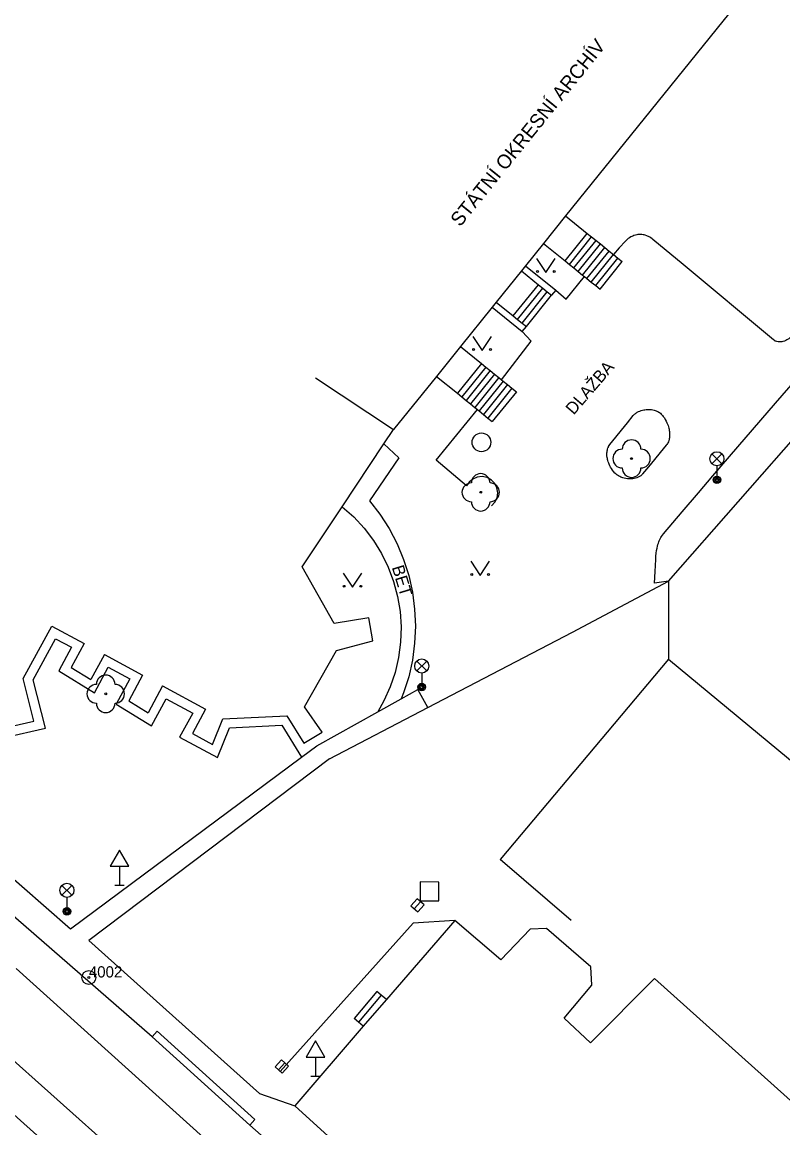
# Model space of a CAD drawing. Extents: x -538441 to -536770, y -1181008 to -1179809.
# Drawn here: x -537701.9 to -537661.2, y -1180903.3 to -1180844.3 of the extents above; entities that cross this region are included whole.
import ezdxf

# ---------------------------------------------------------------- set-up
doc = ezdxf.new("R2010")
doc.units = 0
for name, color, linetype in [('Vrstva 10', 7, 'Continuous'), ('Vrstva 11', 7, 'Continuous'), ('Vrstva 21', 7, 'Continuous'), ('Vrstva 22', 7, 'Continuous'), ('Vrstva 23', 7, 'Continuous'), ('Vrstva 26', 7, 'Continuous'), ('Vrstva 27', 7, 'Continuous'), ('Vrstva 33', 7, 'Continuous'), ('Vrstva 34', 7, 'Continuous'), ('Vrstva 36', 7, 'Continuous'), ('Vrstva 40', 7, 'Continuous'), ('Vrstva 41', 7, 'Continuous'), ('Vrstva 5', 7, 'Continuous'), ('Vrstva 7', 7, 'Continuous'), ('Vrstva 8', 7, 'Continuous')]:
    doc.layers.add(name, color=color, linetype=linetype)

msp = doc.modelspace()

# ---------------------------------------------------------------- linework, layer by layer
at = {"layer": 'Vrstva 10'}
for p, q in [((-537681, -1180892.4), (-537687.17, -1180899.28)), ((-537678.78, -1180892.25), (-537681, -1180892.4)), ((-537686.71, -1180908.78), (-537702.2, -1180894.82)), ((-537683.67, -1180916.4), (-537704.68, -1180897.65)), ((-537688.104, -1180900.329), (-537687.17, -1180899.28))]:
    msp.add_line(p, q, dxfattribs=at)
at = {"layer": 'Vrstva 11'}
for p, q in [((-537672.883, -1180857.033), (-537671.698, -1180855.563)), ((-537672.649, -1180857.222), (-537671.464, -1180855.752)), ((-537672.416, -1180857.41), (-537671.231, -1180855.94)), ((-537672.182, -1180857.598), (-537670.997, -1180856.128)), ((-537671.949, -1180857.786), (-537670.764, -1180856.316)), ((-537671.715, -1180857.975), (-537670.53, -1180856.505)), ((-537671.482, -1180858.163), (-537670.297, -1180856.693)), ((-537671.248, -1180858.351), (-537670.063, -1180856.881)), ((-537671.015, -1180858.54), (-537669.83, -1180857.07)), ((-537672.83, -1180859.07), (-537671.846, -1180857.87)), ((-537675.651, -1180859.972), (-537674.304, -1180858.302)), ((-537675.417, -1180860.16), (-537674.07, -1180858.49)), ((-537675.183, -1180860.348), (-537673.836, -1180858.678)), ((-537673.384, -1180858.595), (-537672.83, -1180859.07)), ((-537674.95, -1180860.537), (-537673.603, -1180858.867)), ((-537674.69, -1180861.31), (-537675.17, -1180860.81)), ((-537676.275, -1180863.378), (-537674.69, -1180861.31)), ((-537677.352, -1180862.51), (-537678.637, -1180864.103)), ((-537677.119, -1180862.698), (-537678.404, -1180864.291)), ((-537676.885, -1180862.886), (-537678.171, -1180864.48)), ((-537676.651, -1180863.074), (-537677.937, -1180864.668)), ((-537676.418, -1180863.263), (-537677.704, -1180864.857)), ((-537676.185, -1180863.451), (-537677.471, -1180865.045)), ((-537675.951, -1180863.64), (-537677.237, -1180865.234)), ((-537675.718, -1180863.828), (-537677.004, -1180865.422)), ((-537675.484, -1180864.016), (-537676.77, -1180865.61)), ((-537679.76, -1180867.68), (-537677.562, -1180864.971)), ((-537682.56, -1180866.808), (-537681.77, -1180867.55)), ((-537681.77, -1180867.55), (-537683.33, -1180869.84)), ((-537678.14, -1180869.05), (-537679.76, -1180867.68)), ((-537721.77, -1180873.09), (-537699.3, -1180892.7)), ((-537672.49, -1180876.85), (-537667.35, -1180874.14)), ((-537667.35, -1180874.14), (-537668.11, -1180874.24)), ((-537694.94, -1180898.47), (-537722.77, -1180874.31)), ((-537680.209, -1180880.876), (-537680.74, -1180879.92)), ((-537686.14, -1180882.92), (-537682.888, -1180881.114)), ((-537685.47, -1180883.62), (-537698.32, -1180893.32)), ((-537698.32, -1180893.32), (-537689.2, -1180901.49)), ((-537682.93, -1180896.04), (-537684.14, -1180897.49)), ((-537682.703, -1180896.236), (-537683.913, -1180897.686)), ((-537683.41, -1180919.52), (-537707.41, -1180898.07)), ((-537689.2, -1180901.49), (-537687.32, -1180902.15)), ((-537660.46, -1180928.83), (-537689.73, -1180903.18))]:
    msp.add_line(p, q, dxfattribs=at)
for points in [[(-537672.852, -1180854.633), (-537671.698, -1180855.563), (-537671.464, -1180855.752), (-537671.231, -1180855.94), (-537670.997, -1180856.128), (-537670.764, -1180856.316), (-537670.53, -1180856.505), (-537670.297, -1180856.693), (-537670.063, -1180856.881), (-537669.83, -1180857.07)], [(-537663.36, -1180859.908), (-537664.97, -1180858.565), (-537666.58, -1180857.222), (-537668.19, -1180855.88), (-537668.225, -1180855.852), (-537668.295, -1180855.803), (-537668.36, -1180855.764), (-537668.419, -1180855.733), (-537668.472, -1180855.709), (-537668.519, -1180855.69), (-537668.603, -1180855.661), (-537668.666, -1180855.645), (-537668.713, -1180855.635), (-537668.782, -1180855.624), (-537668.85, -1180855.62), (-537668.902, -1180855.621), (-537668.951, -1180855.624), (-537668.999, -1180855.63), (-537669.043, -1180855.638), (-537669.128, -1180855.658), (-537669.202, -1180855.682), (-537669.266, -1180855.706), (-537669.322, -1180855.731), (-537669.369, -1180855.754), (-537669.45, -1180855.8), (-537669.507, -1180855.839), (-537669.548, -1180855.869), (-537669.607, -1180855.918), (-537669.66, -1180855.97), (-537670, -1180856.33), (-537670.297, -1180856.693)], [(-537674.037, -1180856.103), (-537672.883, -1180857.033), (-537672.649, -1180857.222), (-537672.416, -1180857.41), (-537672.182, -1180857.598), (-537671.949, -1180857.786), (-537671.846, -1180857.87), (-537671.715, -1180857.975), (-537671.482, -1180858.163), (-537671.248, -1180858.351), (-537671.015, -1180858.54)], [(-537657.192, -1180856.936), (-537657.909, -1180857.759), (-537659.377, -1180859.435), (-537660.85, -1180861.11), (-537660.891, -1180861.151), (-537660.93, -1180861.185), (-537660.966, -1180861.211), (-537661.034, -1180861.253), (-537661.087, -1180861.28), (-537661.169, -1180861.314), (-537661.25, -1180861.34), (-537661.311, -1180861.353), (-537661.368, -1180861.359), (-537661.419, -1180861.36), (-537661.464, -1180861.358), (-537661.503, -1180861.353), (-537661.571, -1180861.339), (-537661.62, -1180861.323), (-537661.655, -1180861.309), (-537661.705, -1180861.282), (-537661.75, -1180861.25), (-537663.36, -1180859.908)], [(-537663.654, -1180866.955), (-537661.638, -1180864.623), (-537659.62, -1180862.29), (-537658.313, -1180860.778), (-537657.036, -1180859.31)], [(-537678.474, -1180861.605), (-537677.352, -1180862.51), (-537677.119, -1180862.698), (-537676.885, -1180862.886), (-537676.651, -1180863.074), (-537676.418, -1180863.263), (-537676.275, -1180863.378), (-537676.185, -1180863.451), (-537675.951, -1180863.64), (-537675.718, -1180863.828), (-537675.484, -1180864.016)], [(-537679.759, -1180863.199), (-537678.637, -1180864.103), (-537678.404, -1180864.291), (-537678.171, -1180864.48), (-537677.937, -1180864.668), (-537677.704, -1180864.857), (-537677.562, -1180864.971), (-537677.471, -1180865.045), (-537677.237, -1180865.234), (-537677.004, -1180865.422), (-537676.77, -1180865.61)], [(-537668.11, -1180867.645), (-537668.425, -1180868.028), (-537668.74, -1180868.41), (-537668.771, -1180868.444), (-537668.803, -1180868.476), (-537668.837, -1180868.503), (-537668.871, -1180868.528), (-537668.907, -1180868.551), (-537668.942, -1180868.571), (-537668.978, -1180868.588), (-537669.051, -1180868.617), (-537669.123, -1180868.639), (-537669.193, -1180868.655), (-537669.26, -1180868.666), (-537669.325, -1180868.672), (-537669.386, -1180868.675), (-537669.444, -1180868.675), (-537669.498, -1180868.672), (-537669.549, -1180868.668), (-537669.645, -1180868.654), (-537669.727, -1180868.635), (-537669.798, -1180868.615), (-537669.858, -1180868.594), (-537669.91, -1180868.573), (-537669.954, -1180868.552), (-537670.028, -1180868.512), (-537670.08, -1180868.479), (-537670.118, -1180868.452), (-537670.171, -1180868.408), (-537670.22, -1180868.36), (-537670.29, -1180868.28), (-537670.351, -1180868.2), (-537670.404, -1180868.12), (-537670.45, -1180868.042), (-537670.489, -1180867.967), (-537670.523, -1180867.894), (-537670.551, -1180867.825), (-537670.575, -1180867.759), (-537670.594, -1180867.697), (-537670.61, -1180867.639), (-537670.622, -1180867.584), (-537670.632, -1180867.532), (-537670.644, -1180867.436), (-537670.648, -1180867.354), (-537670.647, -1180867.282), (-537670.642, -1180867.221), (-537670.634, -1180867.168), (-537670.625, -1180867.123), (-537670.615, -1180867.085), (-537670.593, -1180867.019), (-537670.572, -1180866.971), (-537670.555, -1180866.937), (-537670.525, -1180866.887), (-537670.49, -1180866.84), (-537670.178, -1180866.452), (-537669.865, -1180866.065), (-537669.552, -1180865.678), (-537669.24, -1180865.29), (-537669.209, -1180865.255), (-537669.177, -1180865.222), (-537669.143, -1180865.193), (-537669.109, -1180865.165), (-537669.073, -1180865.141), (-537669.037, -1180865.118), (-537668.964, -1180865.079), (-537668.891, -1180865.047), (-537668.819, -1180865.022), (-537668.75, -1180865.002), (-537668.683, -1180864.987), (-537668.62, -1180864.976), (-537668.559, -1180864.969), (-537668.503, -1180864.964), (-537668.449, -1180864.963), (-537668.35, -1180864.965), (-537668.263, -1180864.974), (-537668.189, -1180864.986), (-537668.126, -1180865.001), (-537668.072, -1180865.017), (-537668.026, -1180865.034), (-537667.987, -1180865.05), (-537667.921, -1180865.082), (-537667.875, -1180865.109), (-537667.841, -1180865.132), (-537667.794, -1180865.169), (-537667.75, -1180865.21), (-537667.712, -1180865.251), (-537667.676, -1180865.292), (-537667.643, -1180865.334), (-537667.581, -1180865.42), (-537667.528, -1180865.506), (-537667.483, -1180865.589), (-537667.444, -1180865.671), (-537667.411, -1180865.749), (-537667.384, -1180865.823), (-537667.361, -1180865.894)], [(-537667.361, -1180865.894), (-537667.343, -1180865.961), (-537667.329, -1180866.024), (-537667.318, -1180866.083), (-537667.31, -1180866.139), (-537667.3, -1180866.242), (-537667.299, -1180866.331)], [(-537667.299, -1180866.331), (-537667.302, -1180866.408), (-537667.31, -1180866.474), (-537667.319, -1180866.53), (-537667.331, -1180866.579), (-537667.342, -1180866.62), (-537667.367, -1180866.69), (-537667.39, -1180866.741), (-537667.41, -1180866.777), (-537667.443, -1180866.83), (-537667.48, -1180866.88), (-537667.795, -1180867.262), (-537668.11, -1180867.645)], [(-537668.11, -1180874.24), (-537668.075, -1180873.61), (-537668.04, -1180872.98), (-537668.027, -1180872.799), (-537668.011, -1180872.64), (-537667.991, -1180872.499), (-537667.969, -1180872.378), (-537667.946, -1180872.272), (-537667.921, -1180872.181), (-537667.897, -1180872.103), (-537667.873, -1180872.036), (-537667.85, -1180871.978), (-537667.805, -1180871.88), (-537667.768, -1180871.809), (-537667.737, -1180871.757), (-537667.686, -1180871.682), (-537667.63, -1180871.61), (-537666.633, -1180870.434), (-537665.76, -1180869.409), (-537664.995, -1180868.515), (-537663.654, -1180866.955)], [(-537676.81, -1180870.11), (-537676.63, -1180869.917), (-537676.516, -1180869.68), (-537676.478, -1180869.419), (-537676.52, -1180869.159), (-537676.637, -1180868.923), (-537676.82, -1180868.732), (-537677.05, -1180868.605), (-537677.309, -1180868.553), (-537677.571, -1180868.58), (-537677.813, -1180868.684), (-537678.013, -1180868.855), (-537678.14, -1180869.05)], [(-537683.33, -1180869.84), (-537682.773, -1180870.56), (-537682.281, -1180871.326), (-537681.859, -1180872.132), (-537681.509, -1180872.972), (-537681.234, -1180873.84), (-537681.036, -1180874.728), (-537680.917, -1180875.63), (-537680.877, -1180876.54), (-537680.918, -1180877.449), (-537681.038, -1180878.351), (-537681.237, -1180879.239), (-537681.513, -1180880.106), (-537681.632, -1180880.416)], [(-537684.789, -1180870.162), (-537684.175, -1180870.705), (-537683.617, -1180871.305), (-537683.121, -1180871.957), (-537682.69, -1180872.654), (-537682.329, -1180873.39), (-537682.042, -1180874.157), (-537681.831, -1180874.949), (-537681.698, -1180875.757), (-537681.644, -1180876.575), (-537681.671, -1180877.394), (-537681.777, -1180878.206), (-537681.962, -1180879.005), (-537682.223, -1180879.781), (-537682.559, -1180880.528), (-537682.888, -1180881.114)], [(-537685.47, -1180883.62), (-537680.209, -1180880.876), (-537672.49, -1180876.85)], [(-537702.825, -1180882.48), (-537700.641, -1180881.985), (-537701.288, -1180879.398), (-537700.099, -1180877.208), (-537699.248, -1180877.668), (-537699.924, -1180878.917)], [(-537699.924, -1180878.917), (-537698.023, -1180880.094)], [(-537698.023, -1180880.094), (-537697.285, -1180878.732), (-537696.129, -1180879.358), (-537696.854, -1180880.696), (-537694.973, -1180881.865), (-537694.185, -1180880.41), (-537692.771, -1180881.176)], [(-537682.888, -1180881.114), (-537681.632, -1180880.416), (-537680.74, -1180879.92)], [(-537692.771, -1180881.176), (-537693.47, -1180882.465)], [(-537693.47, -1180882.465), (-537691.455, -1180883.557), (-537690.816, -1180881.964), (-537688.02, -1180881.833), (-537686.967, -1180883.535)], [(-537686.967, -1180883.535), (-537686.14, -1180882.92)], [(-537699.3, -1180892.7), (-537686.967, -1180883.535)], [(-537682.426, -1180896.475), (-537682.703, -1180896.236), (-537682.93, -1180896.04)], [(-537683.659, -1180897.905), (-537683.913, -1180897.686), (-537684.14, -1180897.49)]]:
    msp.add_lwpolyline(points, dxfattribs=at)
at = {"layer": 'Vrstva 21'}
for radius in [0.375, 0.05]:
    msp.add_circle((-537698.32, -1180895.3), radius, dxfattribs=at)
at = {"layer": 'Vrstva 22'}
for centre in [(-537669.33, -1180867.59), (-537677.39, -1180869.39), (-537697.42, -1180880.15)]:
    msp.add_circle(centre, 0.05, dxfattribs=at)
for centre, start, end in [((-537669.83, -1180867.59), 90, 270), ((-537669.33, -1180867.09), 0, 180), ((-537668.83, -1180867.59), 270, 90), ((-537669.33, -1180868.09), 180, 0), ((-537677.89, -1180869.39), 90, 270), ((-537677.39, -1180868.89), 0, 180), ((-537676.89, -1180869.39), 270, 90), ((-537677.39, -1180869.89), 180, 0), ((-537697.42, -1180879.65), 0, 180), ((-537697.92, -1180880.15), 90, 270), ((-537696.92, -1180880.15), 270, 90), ((-537697.42, -1180880.65), 180, 0)]:
    msp.add_arc(centre, 0.5, start, end, dxfattribs=at)
at = {"layer": 'Vrstva 26'}
msp.add_lwpolyline([(-537680.62, -1180891.199), (-537679.621, -1180891.2), (-537679.62, -1180890.201), (-537680.619, -1180890.2)], close=True, dxfattribs=at)
at = {"layer": 'Vrstva 27'}
for p, q in [((-537680.938, -1180891.632), (-537680.604, -1180891.26)), ((-537687.849, -1180899.862), (-537688.183, -1180900.234))]:
    msp.add_line(p, q, dxfattribs=at)
for points in [[(-537680.752, -1180891.799), (-537680.418, -1180891.427), (-537680.79, -1180891.093), (-537681.124, -1180891.465)], [(-537688.035, -1180899.695), (-537688.369, -1180900.067), (-537687.997, -1180900.401), (-537687.663, -1180900.029)]]:
    msp.add_lwpolyline(points, close=True, dxfattribs=at)
msp.add_circle((-537677.35, -1180866.72), 0.5, dxfattribs=at)
at = {"layer": 'Vrstva 33'}
for p, q in [((-537665.035, -1180867.863), (-537664.505, -1180867.333)), ((-537665.035, -1180867.333), (-537664.505, -1180867.863)), ((-537664.77, -1180867.973), (-537664.77, -1180868.723)), ((-537680.805, -1180878.93), (-537680.275, -1180878.4)), ((-537680.805, -1180878.4), (-537680.275, -1180878.93)), ((-537680.54, -1180879.04), (-537680.54, -1180879.79)), ((-537699.755, -1180890.91), (-537699.225, -1180890.38)), ((-537699.755, -1180890.38), (-537699.225, -1180890.91)), ((-537699.49, -1180891.02), (-537699.49, -1180891.77))]:
    msp.add_line(p, q, dxfattribs=at)
for centre, radius in [((-537664.77, -1180867.598), 0.375), ((-537664.77, -1180868.723), 0.2), ((-537664.77, -1180868.723), 0.145), ((-537664.77, -1180868.723), 0.0876), ((-537680.54, -1180878.665), 0.375), ((-537680.54, -1180879.79), 0.2), ((-537680.54, -1180879.79), 0.145), ((-537680.54, -1180879.79), 0.0876), ((-537699.49, -1180890.645), 0.375), ((-537699.49, -1180891.77), 0.2), ((-537699.49, -1180891.77), 0.145), ((-537699.49, -1180891.77), 0.0876)]:
    msp.add_circle(centre, radius, dxfattribs=at)
at = {"layer": 'Vrstva 34'}
for p, q in [((-537696.678, -1180889.36), (-537696.678, -1180890.378)), ((-537696.928, -1180890.378), (-537696.428, -1180890.378)), ((-537686.217, -1180899.546), (-537686.217, -1180900.564)), ((-537686.467, -1180900.564), (-537685.967, -1180900.564))]:
    msp.add_line(p, q, dxfattribs=at)
for points in [[(-537697.178, -1180889.36), (-537696.178, -1180889.36), (-537696.678, -1180888.494)], [(-537686.717, -1180899.546), (-537685.717, -1180899.546), (-537686.217, -1180898.68)]]:
    msp.add_lwpolyline(points, close=True, dxfattribs=at)
at = {"layer": 'Vrstva 36'}
for points in [[(-537674.406, -1180856.894), (-537673.906, -1180857.644), (-537673.406, -1180856.894)], [(-537677.816, -1180861.065), (-537677.316, -1180861.815), (-537676.816, -1180861.065)], [(-537677.92, -1180873.073), (-537677.42, -1180873.823), (-537676.92, -1180873.073)], [(-537684.739, -1180873.71), (-537684.239, -1180874.46), (-537683.739, -1180873.71)]]:
    msp.add_lwpolyline(points, dxfattribs=at)
for centre in [(-537674.356, -1180857.594), (-537673.457, -1180857.594), (-537677.766, -1180861.765), (-537676.867, -1180861.765), (-537677.87, -1180873.773), (-537676.971, -1180873.773), (-537684.689, -1180874.41), (-537683.79, -1180874.41)]:
    msp.add_circle(centre, 0.05, dxfattribs=at)
at = {"layer": 'Vrstva 5'}
for p, q in [((-537686.215, -1180863.273), (-537682.05, -1180866.04)), ((-537685.22, -1180876.4), (-537686.92, -1180873.37)), ((-537701.82, -1180879.33), (-537700.3, -1180876.53)), ((-537700.3, -1180876.53), (-537698.57, -1180877.467)), ((-537683.36, -1180876.09), (-537685.22, -1180876.4)), ((-537683.15, -1180877.32), (-537683.36, -1180876.09)), ((-537698.57, -1180877.467), (-537699.26, -1180878.74)), ((-537685.09, -1180877.83), (-537683.15, -1180877.32)), ((-537697.486, -1180878.054), (-537698.21, -1180879.39)), ((-537697.486, -1180878.054), (-537695.451, -1180879.156)), ((-537686.81, -1180880.85), (-537685.09, -1180877.83)), ((-537667.36, -1180878.3), (-537676.35, -1180888.99)), ((-537667.36, -1180878.3), (-537650.74, -1180892.07)), ((-537699.26, -1180878.74), (-537698.21, -1180879.39)), ((-537701.25, -1180881.61), (-537701.82, -1180879.33)), ((-537695.451, -1180879.156), (-537696.19, -1180880.52)), ((-537694.387, -1180879.732), (-537695.16, -1180881.16)), ((-537694.387, -1180879.732), (-537692.093, -1180880.975)), ((-537696.19, -1180880.52), (-537695.16, -1180881.16)), ((-537692.093, -1180880.975), (-537692.792, -1180882.264)), ((-537685.85, -1180882.19), (-537686.81, -1180880.85)), ((-537702.44, -1180881.88), (-537701.25, -1180881.61)), ((-537691.71, -1180882.85), (-537691.16, -1180881.48)), ((-537691.16, -1180881.48), (-537687.75, -1180881.32)), ((-537687.75, -1180881.32), (-537686.84, -1180882.79)), ((-537692.792, -1180882.264), (-537691.71, -1180882.85)), ((-537686.84, -1180882.79), (-537685.85, -1180882.19)), ((-537672.565, -1180892.257), (-537676.35, -1180888.99)), ((-537676.31, -1180894.36), (-537678.78, -1180892.25)), ((-537674.75, -1180892.72), (-537676.31, -1180894.36)), ((-537673.87, -1180892.69), (-537674.75, -1180892.72)), ((-537671.51, -1180894.73), (-537673.87, -1180892.69)), ((-537671.46, -1180895.71), (-537671.51, -1180894.73)), ((-537668.11, -1180895.35), (-537671.52, -1180898.79)), ((-537659.987, -1180902.63), (-537668.11, -1180895.35)), ((-537672.93, -1180897.48), (-537671.46, -1180895.71)), ((-537671.52, -1180898.79), (-537672.93, -1180897.48)), ((-537685.544, -1180903.772), (-537687.32, -1180902.15))]:
    msp.add_line(p, q, dxfattribs=at)
for points in [[(-537662.35, -1180841.61), (-537672.852, -1180854.633), (-537674.037, -1180856.103), (-537674.997, -1180857.294), (-537675.216, -1180857.566), (-537676.563, -1180859.236), (-537676.783, -1180859.509), (-537678.474, -1180861.605), (-537679.759, -1180863.199), (-537682.05, -1180866.04)], [(-537686.92, -1180873.37), (-537684.789, -1180870.162), (-537682.56, -1180866.808), (-537682.05, -1180866.04)], [(-537678.78, -1180892.25), (-537682.426, -1180896.475), (-537683.06, -1180897.21)], [(-537683.06, -1180897.21), (-537683.659, -1180897.905), (-537687.32, -1180902.15)]]:
    msp.add_lwpolyline(points, dxfattribs=at)
at = {"layer": 'Vrstva 7'}
for p, q in [((-537667.35, -1180874.14), (-537657.86, -1180863.3)), ((-537694.94, -1180898.47), (-537694.671, -1180898.173)), ((-537694.671, -1180898.173), (-537689.461, -1180902.883)), ((-537694.94, -1180898.47), (-537689.73, -1180903.18)), ((-537689.73, -1180903.18), (-537689.461, -1180902.883))]:
    msp.add_line(p, q, dxfattribs=at)
for points in [[(-537675.216, -1180857.566), (-537674.304, -1180858.302), (-537674.07, -1180858.49), (-537673.836, -1180858.678), (-537673.603, -1180858.867)], [(-537674.997, -1180857.294), (-537673.384, -1180858.595), (-537673.603, -1180858.867)], [(-537676.563, -1180859.236), (-537675.651, -1180859.972), (-537675.417, -1180860.16), (-537675.183, -1180860.348), (-537674.95, -1180860.537)], [(-537676.783, -1180859.509), (-537675.17, -1180860.81), (-537674.95, -1180860.537)]]:
    msp.add_lwpolyline(points, dxfattribs=at)
at = {"layer": 'Vrstva 8'}
msp.add_line((-537667.35, -1180874.14), (-537667.36, -1180878.3), dxfattribs=at)

# ---------------------------------------------------------------- texts
at = {"layer": 'Vrstva 23'}
msp.add_text('4002', height=0.6, dxfattribs=at).set_placement((-537698.32, -1180895.3))
at = {"layer": 'Vrstva 40'}
for s, rotation, p in [('DLAŽBA', 49.26025, (-537672.422, -1180865.291)), ('BET', 286.92378, (-537682.143, -1180873.394))]:
    msp.add_text(s, height=0.65, rotation=rotation, dxfattribs=at).set_placement(p)
at = {"layer": 'Vrstva 41'}
msp.add_text('STÁTNÍ OKRESNÍ ARCHÍV', height=0.75, rotation=51.11779, dxfattribs=at).set_placement((-537678.487, -1180855.249))

doc.saveas('drawing.dxf')
